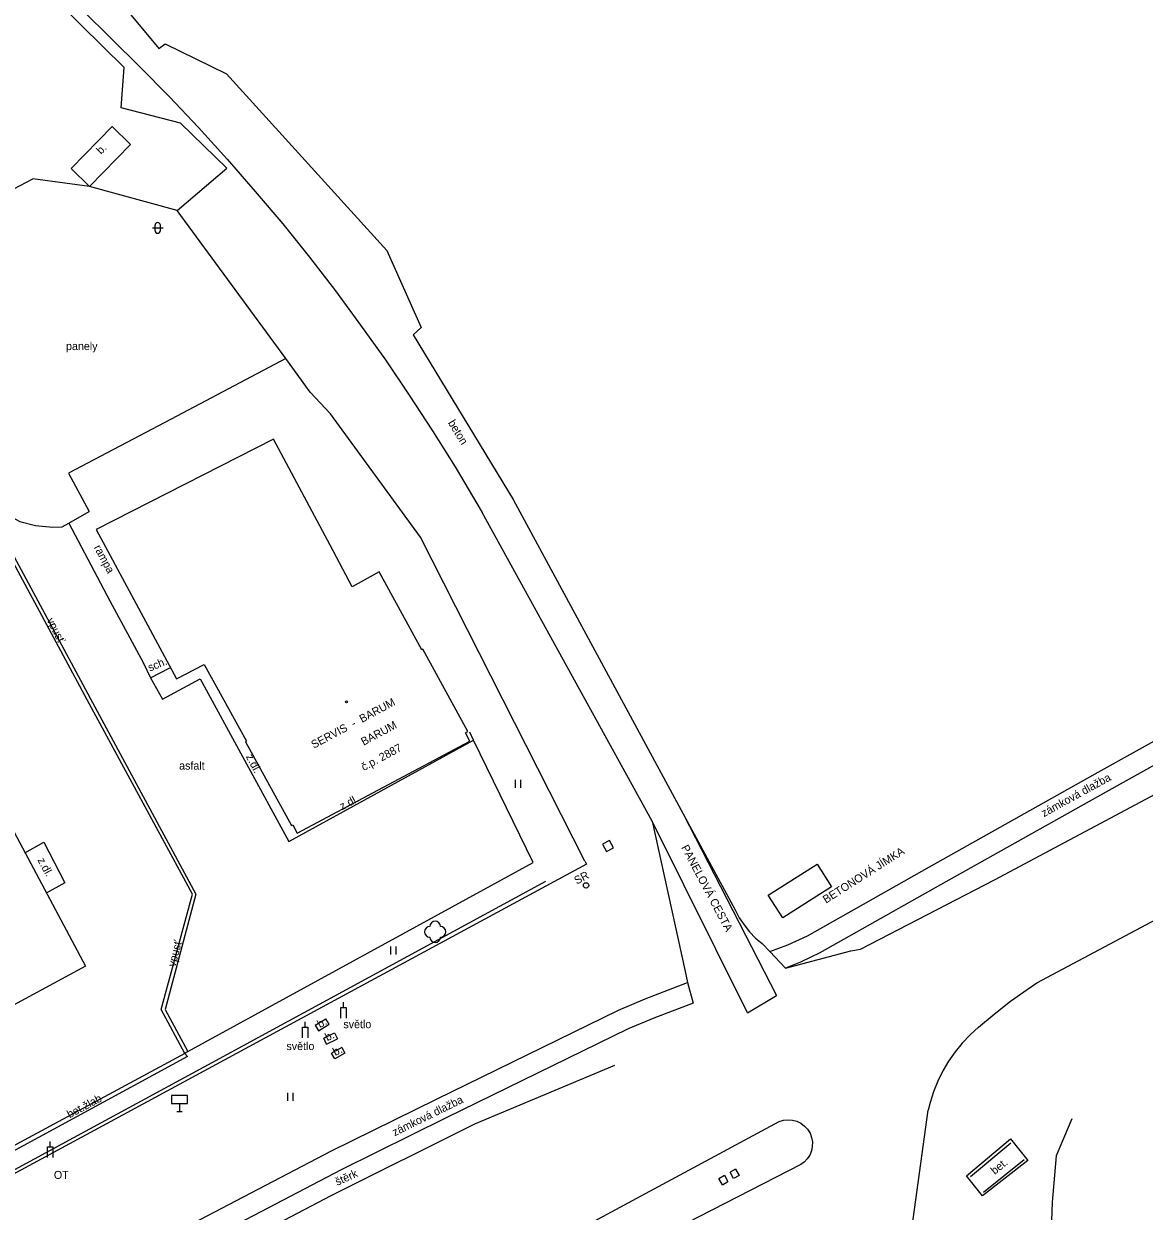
# Model space of a CAD drawing. Extents: x -584400 to -581602, y -1210894 to -1208793.
# Drawn here: x -581986.4 to -581881.4, y -1209143.3 to -1209032 of the extents above; entities that cross this region are included whole.
import ezdxf

# ---------------------------------------------------------------- set-up
doc = ezdxf.new("R2010")
doc.units = 0
for name, color, linetype in [('BUDOVY_MĚŘ', 7, 'Continuous'), ('BUDOVY_NEMĚŘ', 7, 'Continuous'), ('POMOC_POPIS', 7, 'Continuous'), ('ROZHRANÍ_PLOCH', 7, 'Continuous'), ('ZELEŇ', 7, 'Continuous'), ('ZN_BUDOV', 7, 'Continuous'), ('ZN_DOPLŇKOVÉ', 7, 'Continuous'), ('ZN_KULTUR', 7, 'Continuous'), ('Č_POPIS_ORIENT', 7, 'Continuous')]:
    doc.layers.add(name, color=color, linetype=linetype)

msp = doc.modelspace()

# ---------------------------------------------------------------- linework, layer by layer
at = {"layer": 'BUDOVY_MĚŘ'}
for points in [[(-581949.09, -1209090.67), (-581953.09, -1209083.36), (-581955.61, -1209084.74), (-581957.69, -1209080.84), (-581962.98, -1209070.91)], [(-581944.77, -1209098.33), (-581948.99, -1209090.61), (-581949.09, -1209090.67)]]:
    msp.add_lwpolyline(points, dxfattribs=at)
at = {"layer": 'BUDOVY_NEMĚŘ'}
for points in [[(-581962.98, -1209070.91), (-581979.63, -1209079.38), (-581972.77, -1209092.1), (-581972.08, -1209093.39), (-581969.49, -1209092.04), (-581965.52, -1209099.23), (-581965.63, -1209099.28), (-581961.3, -1209107.12), (-581961.19, -1209107.07), (-581960.76, -1209107.85), (-581944.58, -1209099.22), (-581945, -1209098.43), (-581944.77, -1209098.33)], [(-581995.59, -1209095.32), (-581988.84, -1209107.98), (-581987.56, -1209107.3), (-581980.63, -1209120.31), (-581989.29, -1209125), (-581991.02, -1209124.15), (-581998.26, -1209128.03), (-581997.32, -1209129.79), (-582015.29, -1209139.47), (-582016.25, -1209137.69), (-582025.26, -1209142.53), (-582037.16, -1209120.29), (-582026.35, -1209114.5), (-582031.99, -1209103.96), (-582059.02, -1209118.42), (-582067.76, -1209102.09), (-582024.35, -1209078.68)]]:
    msp.add_lwpolyline(points, dxfattribs=at)
at = {"layer": 'ROZHRANÍ_PLOCH'}
for points in [[(-581985.91, -1209019.68), (-581973.73, -1209034.28), (-581973.16, -1209033.86), (-581967.39, -1209036.68), (-581952.38, -1209053.23), (-581949.13, -1209060.45)], [(-581975.56, -1209035.97), (-581988.86, -1209022.83)], [(-581975.56, -1209035.97), (-581972.75, -1209038.81), (-581970.01, -1209041.71), (-581967.32, -1209044.67), (-581964.7, -1209047.68), (-581962.13, -1209050.74), (-581959.63, -1209053.85), (-581957.19, -1209057.01), (-581954.82, -1209060.22), (-581952.5, -1209063.48), (-581950.26, -1209066.78), (-581948.08, -1209070.12), (-581945.97, -1209073.51), (-581943.43, -1209077.8)], [(-581980.25, -1209047.24), (-581981.97, -1209045.55), (-581978.11, -1209041.61), (-581976.39, -1209043.3), (-581980.25, -1209047.24)], [(-581779.72, -1209045.09), (-581787.23, -1209049.42), (-581802.91, -1209058.46), (-581818.3, -1209067.14), (-581834.32, -1209076.01), (-581852.42, -1209085.97), (-581868.41, -1209094.79), (-581884.95, -1209103.99), (-581900.45, -1209112.69), (-581911.78, -1209119.07), (-581913.57, -1209119.95), (-581914.99, -1209120.5), (-581916.45, -1209118.94), (-581914.77, -1209118.31), (-581912.94, -1209117.47), (-581901.49, -1209110.99), (-581885.94, -1209102.27), (-581869.34, -1209093.05), (-581853.6, -1209084.37), (-581835.21, -1209074.26), (-581819.25, -1209065.43), (-581807.59, -1209058.79)], [(-581949.88, -1209061.13), (-581949.13, -1209060.45)], [(-581949.88, -1209061.13), (-581940.53, -1209076.56), (-581924.59, -1209106.04)], [(-581990.21, -1209076.49), (-581989.99, -1209076.67), (-581988.56, -1209077.66), (-581986.78, -1209078.62), (-581985.3, -1209079), (-581983.68, -1209079.15), (-581982.79, -1209079.12), (-581982.19, -1209078.79)], [(-581927.5, -1209106.71), (-581943.43, -1209077.8)], [(-581914.99, -1209120.5), (-581908.86, -1209118.89), (-581907.95, -1209118.72), (-581895.38, -1209112.23), (-581872.23, -1209099.87), (-581843.56, -1209084.12), (-581839.6, -1209082.05)], [(-581974.52, -1209093.29), (-581973.39, -1209095.3), (-581969.88, -1209093.37), (-581961.54, -1209108.63), (-581944.23, -1209099.12), (-581944.59, -1209098.38)], [(-581971.01, -1209128.31), (-581938.63, -1209110.59), (-581944.23, -1209099.12)], [(-581924.59, -1209106.04), (-581915.83, -1209123.07)], [(-581924.59, -1209106.04), (-581919.7, -1209115.04), (-581919.32, -1209115.77), (-581918.87, -1209116.45), (-581918.36, -1209117.09), (-581917.79, -1209117.68), (-581917.16, -1209118.2), (-581916.45, -1209118.94)], [(-581918.55, -1209124.68), (-581927.5, -1209106.71)], [(-581927.5, -1209106.71), (-581924.42, -1209120.66), (-581924.17, -1209121.85)], [(-581986.29, -1209109.7), (-581984.53, -1209108.7), (-581982.56, -1209112.49), (-581984.29, -1209113.46)], [(-581931.11, -1209109.23), (-581931.49, -1209108.53), (-581932.14, -1209108.88), (-581931.77, -1209109.58), (-581931.11, -1209109.23)], [(-581896.9, -1209126.04), (-581895.42, -1209124.8), (-581893.9, -1209123.61), (-581892.33, -1209122.49), (-581891.41, -1209121.89), (-581865.52, -1209108.11)], [(-581910.67, -1209112.89), (-581915.24, -1209115.78), (-581916.6, -1209113.65), (-581912.02, -1209110.75), (-581910.67, -1209112.89)], [(-581985.11, -1209151.97), (-581972.6, -1209145.51), (-581957.55, -1209137.64), (-581947.7, -1209132.79), (-581930.66, -1209124.44), (-581928.13, -1209123.37), (-581924.17, -1209121.85), (-581923.65, -1209123.79)], [(-581918.55, -1209124.68), (-581915.83, -1209123.07)], [(-581923.65, -1209123.79), (-581927.34, -1209125.18), (-581929.73, -1209126.2), (-581946.8, -1209134.52), (-581956.65, -1209139.41), (-581971.71, -1209147.27), (-581982.23, -1209152.92)], [(-581959.08, -1209125.86), (-581958.76, -1209126.37), (-581957.76, -1209125.75), (-581958.07, -1209125.24)], [(-581959.08, -1209125.86), (-581958.07, -1209125.24)], [(-581958.01, -1209127.62), (-581958.27, -1209127.08), (-581957.26, -1209126.58), (-581956.99, -1209127.12)], [(-581896.9, -1209126.04), (-581897.69, -1209126.76), (-581898.42, -1209127.53), (-581899.09, -1209128.35), (-581899.7, -1209129.23), (-581900.24, -1209130.14), (-581900.71, -1209131.1), (-581901.11, -1209132.08), (-581901.44, -1209133.1), (-581901.61, -1209133.8)], [(-581958.01, -1209127.62), (-581956.99, -1209127.12)], [(-581971.3, -1209128.49), (-581971.05, -1209128.79), (-581989.71, -1209138.92), (-581991.05, -1209139.49), (-581992.03, -1209140.39), (-581992.46, -1209141.34), (-581992.47, -1209142.29), (-581992.25, -1209143.18), (-581989.37, -1209148.43), (-581988, -1209150.2), (-581986.39, -1209151.63), (-581985.74, -1209151.59), (-581985.11, -1209151.97)], [(-581971.3, -1209128.49), (-581989.92, -1209138.54), (-581989.71, -1209138.92)], [(-581956.59, -1209127.94), (-581956.3, -1209128.47), (-581957.25, -1209129), (-581957.54, -1209128.47)], [(-581956.59, -1209127.94), (-581957.54, -1209128.47)], [(-581931.03, -1209129.63), (-581944.16, -1209135.13), (-581957.61, -1209141.86), (-581968.22, -1209147.41), (-581977.31, -1209152.12), (-581980.31, -1209153.15), (-581982.23, -1209152.92)], [(-581904.51, -1209154.93), (-581901.61, -1209133.8)], [(-581969.97, -1209164.1), (-581944.65, -1209150.52), (-581915.58, -1209134.88), (-581915.18, -1209134.75), (-581914.75, -1209134.71), (-581914.33, -1209134.74), (-581913.92, -1209134.85), (-581913.54, -1209135.04), (-581913.2, -1209135.3), (-581912.92, -1209135.61), (-581912.69, -1209135.97), (-581912.54, -1209136.37), (-581912.47, -1209136.79), (-581912.48, -1209137.21), (-581912.56, -1209137.63), (-581912.72, -1209138.02), (-581912.96, -1209138.37), (-581913.25, -1209138.68), (-581913.56, -1209138.9), (-581925.44, -1209145)], [(-581920.9, -1209140.8), (-581921.24, -1209140.22), (-581920.72, -1209139.92), (-581920.38, -1209140.5)], [(-581919.67, -1209139.35), (-581919.34, -1209139.94), (-581919.86, -1209140.23), (-581920.19, -1209139.64)], [(-581919.67, -1209139.35), (-581920.19, -1209139.64)], [(-581920.9, -1209140.8), (-581920.38, -1209140.5)]]:
    msp.add_lwpolyline(points, dxfattribs=at)
at = {"layer": 'ZELEŇ'}
msp.add_lwpolyline([(-581888.14, -1209134.63), (-581889.62, -1209138.08), (-581889.98, -1209142.45), (-581890.46, -1209155.82), (-581891.05, -1209160.51), (-581892.9, -1209166.09), (-581895.4, -1209170.68), (-581901.16, -1209178.55), (-581904.77, -1209182.25), (-581909.88, -1209186.47)], dxfattribs=at)
msp.add_circle((-581947.83, -1209117.1), 0.0005, dxfattribs=at)
for centre, start, end in [((-581948.33, -1209117.1), 90, 270), ((-581947.83, -1209116.6), 0, 180), ((-581947.33, -1209117.1), 270, 90), ((-581947.83, -1209117.6), 180, 360)]:
    msp.add_arc(centre, 0.5, start, end, dxfattribs=at)
at = {"layer": 'ZN_BUDOV'}
msp.add_circle((-581956.15, -1209095.54), 0.0875, dxfattribs=at)
at = {"layer": 'ZN_DOPLŇKOVÉ'}
for p, q in [((-581956.44, -1209124.19), (-581956.44, -1209123.69)), ((-581960.03, -1209126.03), (-581960.03, -1209125.53)), ((-581971.8, -1209133.18), (-581971.8, -1209133.93)), ((-581972.05, -1209133.93), (-581971.55, -1209133.93)), ((-581983.92, -1209137.26), (-581983.92, -1209136.76))]:
    msp.add_line(p, q, dxfattribs=at)
for points in [[(-581977, -1209036.08), (-581995.16, -1209018.19), (-582021.29, -1209018.43), (-582015.48, -1209030.49)], [(-581977.26, -1209039.85), (-581977, -1209036.08)], [(-581972.01, -1209049.47), (-581967.38, -1209045.51), (-581971.71, -1209041.28), (-581977.26, -1209039.85)], [(-582001.62, -1209054.95), (-581985.55, -1209046.51)], [(-581961.82, -1209063.36), (-581972.01, -1209049.47), (-581980.25, -1209047.24), (-581985.55, -1209046.51)], [(-581961.82, -1209063.36), (-581972.58, -1209069.03), (-581982.22, -1209074.11)], [(-581933.79, -1209110.47), (-581949.21, -1209080.11), (-581957.66, -1209068.54), (-581959.55, -1209066.5), (-581961.82, -1209063.36)], [(-581982.22, -1209074.11), (-581980.26, -1209077.68)], [(-581990.23, -1209076.54), (-581979.97, -1209095.61), (-581970.26, -1209113.56), (-581973.15, -1209124.38), (-581971.01, -1209128.31), (-581971.3, -1209128.49), (-581973.51, -1209124.39), (-581970.59, -1209113.58), (-581980.25, -1209095.76), (-581990.52, -1209076.68)], [(-581982.19, -1209078.79), (-581980.26, -1209077.68)], [(-581982.19, -1209078.79), (-581978.32, -1209086.07)], [(-581978.32, -1209086.07), (-581975.21, -1209091.86), (-581974.52, -1209093.29), (-581972.7, -1209092.34)], [(-581933.79, -1209110.47), (-581933.66, -1209110.74), (-581990.53, -1209141.51)], [(-581937.5, -1209112.38), (-581968.76, -1209129.38), (-581990.66, -1209141.22), (-581990.53, -1209141.51)], [(-581956.69, -1209125.19), (-581956.69, -1209124.19), (-581956.19, -1209124.19), (-581956.19, -1209125.19)], [(-581960.28, -1209127.03), (-581960.28, -1209126.03), (-581959.78, -1209126.03), (-581959.78, -1209127.03)], [(-581893.88, -1209136.49), (-581892.28, -1209138.52), (-581896.51, -1209141.84), (-581898.02, -1209139.98), (-581893.88, -1209136.49)], [(-581984.17, -1209138.26), (-581984.17, -1209137.26), (-581983.67, -1209137.26), (-581983.67, -1209138.26)], [(-581897.63, -1209140.03), (-581893.87, -1209136.89)], [(-581896.41, -1209141.5), (-581892.6, -1209138.45)]]:
    msp.add_lwpolyline(points, dxfattribs=at)
msp.add_lwpolyline([(-581972.55, -1209133.18), (-581971.05, -1209133.18), (-581971.05, -1209132.43), (-581972.55, -1209132.43)], close=True, dxfattribs=at)
for radius in [0.25, 0.0005]:
    msp.add_circle((-581933.69, -1209112.74), radius, dxfattribs=at)
at = {"layer": 'ZN_KULTUR'}
for p, q in [((-581974.09, -1209051.36), (-581974.09, -1209050.86)), ((-581973.59, -1209051.36), (-581973.59, -1209050.86)), ((-581974.34, -1209051.11), (-581973.34, -1209051.11)), ((-581940.29, -1209103.59), (-581940.29, -1209102.84)), ((-581939.79, -1209103.59), (-581939.79, -1209102.84)), ((-581952, -1209119.23), (-581952, -1209118.48)), ((-581951.5, -1209119.23), (-581951.5, -1209118.48)), ((-581961.64, -1209132.95), (-581961.64, -1209132.2)), ((-581961.14, -1209132.95), (-581961.14, -1209132.2))]:
    msp.add_line(p, q, dxfattribs=at)
for centre, start, end in [((-581973.84, -1209050.86), 0, 180), ((-581973.84, -1209051.36), 180, 360)]:
    msp.add_arc(centre, 0.25, start, end, dxfattribs=at)

# ---------------------------------------------------------------- texts
at = {"layer": 'POMOC_POPIS'}
for s, rotation, p in [('b.', 45.5946, (-581979.15, -1209044.26)), ('beton', 301.5349, (-581946.66, -1209069.38)), ('rampa', 297.9948, (-581979.85, -1209081.06)), ('vpusť', 296.9139, (-581984.27, -1209087.88)), ('sch.', 22.751, (-581974.58, -1209092.71)), ('SERVIS  -  BARUM', 28.1961, (-581959.21, -1209099.94)), ('BARUM', 28.2048, (-581954.54, -1209099.66)), ('z.dl.', 297.6162, (-581965.6, -1209100.66)), ('zámková dlažba', 28.9, (-581890.75, -1209106.35)), ('z.dl.', 27.6238, (-581956.56, -1209105.71)), ('PANELOVÁ CESTA', 297.9241, (-581924.79, -1209109.18)), ('BETONOVÁ JÍMKA', 32.4638, (-581911.19, -1209114.46)), ('z.dl.', 298.0948, (-581985.13, -1209110.37)), ('SR', 28.3847, (-581934.55, -1209112.68)), ('vpusť', 75.3791, (-581972.2, -1209120.43)), ('b.', 29.8355, (-581958.63, -1209126.14)), ('b.', 24.9048, (-581957.95, -1209127.36)), ('b.', 26.5651, (-581957.2, -1209128.74)), ('bet.žlab', 27.955, (-581982.11, -1209134.59)), ('zámková dlažba', 26.19, (-581951.63, -1209136.27)), ('bet.', 38.6781, (-581895.38, -1209139.89)), ('štěrk', 24.5241, (-581957, -1209140.91))]:
    msp.add_text(s, height=0.75, rotation=rotation, dxfattribs=at).set_placement(p)
for s, p in [('panely', (-581982.44, -1209062.56)), ('asfalt', (-581971.84, -1209101.89)), ('světlo', (-581956.44, -1209126.13)), ('světlo', (-581961.78, -1209128.18)), ('OT', (-581983.58, -1209140.26))]:
    msp.add_text(s, height=0.75, dxfattribs=at).set_placement(p)
at = {"layer": 'Č_POPIS_ORIENT'}
msp.add_text('č.p. 2887', height=0.75, rotation=28.2, dxfattribs=at).set_placement((-581954.52, -1209102.03))

doc.saveas('drawing.dxf')
